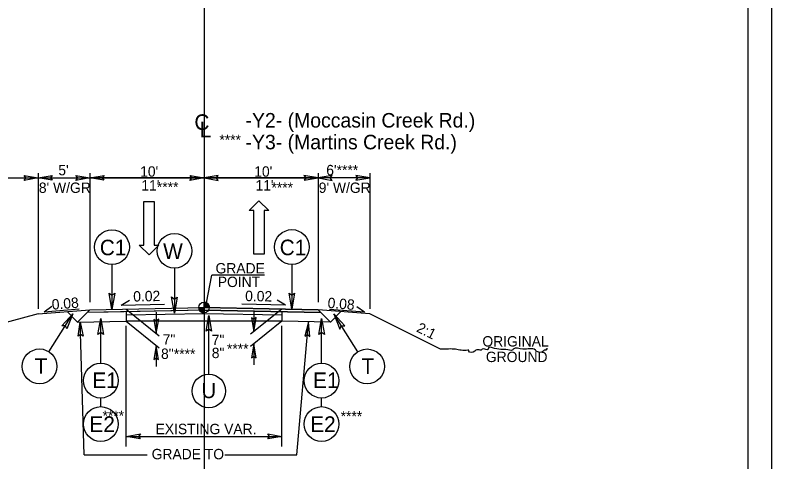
# Model space of a CAD drawing. Extents: x 18938 to 19565, y 6931 to 7973.
# Drawn here: x 19309.4 to 19382.4, y 7549 to 7592.1 of the extents above; entities that cross this region are included whole.
import ezdxf

# ---------------------------------------------------------------- set-up
doc = ezdxf.new("R2010")
doc.units = 0
for name, color, linetype in [('Old_Level_2', 7, 'Continuous'), ('Prop Dimension', 7, 'Continuous'), ('Prop Pavement Schedule Description CELL', 7, 'Continuous'), ('Prop Shade Medium', 7, 'Continuous'), ('Prop Terminator CELL', 7, 'Continuous'), ('Sheet Data Field CELL', 7, 'Continuous'), ('Sheet Plot Border Outside CELL', 7, 'Continuous'), ('Sheet Typical CELL', 7, 'Continuous'), ('Typical Curb CELL', 7, 'Continuous'), ('Typical Detail Wedge1 CELL', 7, 'Continuous'), ('Typical Detail Wedge2 CELL', 7, 'Continuous'), ('Typical Detail Wedge3 CELL', 7, 'Continuous'), ('Typical Guardrail CELL', 7, 'Continuous'), ('Typical Hinge Slope Arterial CELL', 7, 'Continuous'), ('Typical ID Circle CELL', 7, 'Continuous'), ('Typical Pavement Slope Information CELL', 7, 'Continuous'), ('Typical Shoulder Slope Information CELL', 7, 'Continuous'), ('Typical Terminator CELL', 7, 'Continuous'), ('Typical Text General CELL', 7, 'Continuous'), ('Typical Text Grade Point CELL', 7, 'Continuous'), ('Typical Text ID Circle CELL', 7, 'Continuous'), ('Typical Text Label CELL', 7, 'Continuous')]:
    doc.layers.add(name, color=color, linetype=linetype)

msp = doc.modelspace()

# ---------------------------------------------------------------- linework, layer by layer
at = {"layer": 'Prop Dimension'}
msp.add_lwpolyline([(19155.167, 7519.077), (19382.434, 7519.077), (19382.434, 7665.511), (19155.167, 7665.511)], close=True, dxfattribs=at)
at = {"layer": 'Prop Pavement Schedule Description CELL'}
for p, q in [((19311.653, 7563.309), (19316.653, 7563.709)), ((19315.462, 7562.518), (19316.653, 7563.709)), ((19327.653, 7563.679), (19316.398, 7563.454)), ((19316.653, 7563.709), (19327.653, 7563.929)), ((19338.653, 7563.709), (19327.652, 7563.929)), ((19327.653, 7563.679), (19338.908, 7563.454)), ((19343.653, 7563.309), (19338.653, 7563.709)), ((19339.843, 7562.518), (19338.653, 7563.709)), ((19315.462, 7562.518), (19314.448, 7563.533)), ((19339.843, 7562.518), (19340.857, 7563.533)), ((19350.454, 7559.908), (19343.653, 7563.309)), ((19315.462, 7562.518), (19320.153, 7562.612)), ((19320.153, 7562.616), (19320.153, 7562.612)), ((19335.153, 7562.616), (19335.153, 7562.612)), ((19339.843, 7562.518), (19335.153, 7562.612))]:
    msp.add_line(p, q, dxfattribs=at)
at = {"layer": 'Prop Shade Medium'}
msp.add_line((19311.653, 7563.309), (19303.653, 7561.16), dxfattribs=at)
at = {"layer": 'Sheet Data Field CELL'}
for points in [[(19310.303, 7576.667), (19311.653, 7576.434), (19310.295, 7576.194), (19310.468, 7576.434)], [(19313.003, 7576.202), (19311.653, 7576.434), (19313.01, 7576.674), (19312.838, 7576.434)], [(19315.303, 7576.667), (19316.653, 7576.434), (19315.295, 7576.194), (19315.468, 7576.434)], [(19318.003, 7576.202), (19316.653, 7576.434), (19318.01, 7576.674), (19317.838, 7576.434)], [(19326.308, 7576.667), (19327.658, 7576.434), (19326.301, 7576.194), (19326.473, 7576.434)], [(19329.008, 7576.667), (19327.658, 7576.434), (19329.016, 7576.194), (19328.843, 7576.434)], [(19337.303, 7576.202), (19338.653, 7576.434), (19337.295, 7576.674), (19337.468, 7576.434)], [(19340.003, 7576.667), (19338.653, 7576.434), (19340.01, 7576.194), (19339.838, 7576.434)], [(19342.303, 7576.202), (19343.653, 7576.434), (19342.295, 7576.674), (19342.468, 7576.434)], [(19332.229, 7562.952), (19332.461, 7561.602), (19332.701, 7562.96), (19332.461, 7562.787)], [(19315.512, 7561.167), (19315.704, 7562.523), (19315.984, 7561.173), (19315.739, 7561.339)], [(19322.808, 7562.789), (19323.041, 7561.439), (19323.281, 7562.797), (19323.041, 7562.624)], [(19337.854, 7561.145), (19337.74, 7562.51), (19337.383, 7561.178), (19337.637, 7561.329)], [(19323.273, 7558.923), (19323.04, 7560.273), (19322.8, 7558.915), (19323.04, 7559.088)], [(19332.693, 7559.086), (19332.461, 7560.436), (19332.221, 7559.078), (19332.461, 7559.251)], [(19321.508, 7551.275), (19320.158, 7551.507), (19321.515, 7551.747), (19321.343, 7551.507)], [(19333.808, 7551.74), (19335.158, 7551.507), (19333.8, 7551.267), (19333.973, 7551.507)]]:
    msp.add_lwpolyline(points, close=True, dxfattribs=at)
at = {"layer": 'Sheet Typical CELL'}
for p, q in [((19311.653, 7576.894), (19311.653, 7563.806)), ((19316.653, 7576.894), (19316.653, 7564.449)), ((19338.653, 7576.894), (19338.653, 7564.449)), ((19343.653, 7576.894), (19343.653, 7563.806)), ((19303.653, 7576.434), (19311.653, 7576.434)), ((19311.653, 7576.434), (19316.653, 7576.434)), ((19338.653, 7576.434), (19316.653, 7576.434)), ((19343.653, 7576.434), (19338.653, 7576.434)), ((19320.152, 7563.779), (19323.34, 7561.197)), ((19335.149, 7563.779), (19332.148, 7561.348)), ((19332.461, 7563.646), (19332.461, 7561.602)), ((19323.041, 7563.483), (19323.041, 7561.439)), ((19316.083, 7549.724), (19315.704, 7562.523)), ((19320.153, 7562.616), (19323.34, 7560.034)), ((19320.158, 7550.543), (19320.158, 7562.168)), ((19335.153, 7562.612), (19332.148, 7560.179)), ((19335.158, 7550.543), (19335.158, 7562.168)), ((19336.623, 7549.724), (19337.74, 7562.51)), ((19323.04, 7560.273), (19323.04, 7558.249)), ((19332.461, 7560.436), (19332.461, 7558.412)), ((19320.158, 7551.507), (19335.158, 7551.507)), ((19316.083, 7549.724), (19322.169, 7549.724)), ((19329.647, 7549.724), (19336.623, 7549.724))]:
    msp.add_line(p, q, dxfattribs=at)
at = {"layer": 'Typical Curb CELL'}
msp.add_spline([(19360.818, 7559.908), (19360.647, 7559.908), (19360.647, 7559.823), (19360.476, 7559.823), (19360.39, 7559.737), (19359.705, 7559.737), (19359.619, 7559.823), (19358.42, 7559.908), (19357.478, 7559.908), (19357.392, 7559.823), (19357.135, 7559.823), (19355.679, 7559.994), (19355.079, 7559.994), (19355.079, 7559.908), (19354.48, 7559.908), (19354.394, 7559.823), (19354.308, 7559.823), (19353.88, 7559.823), (19353.794, 7559.737), (19353.195, 7559.737), (19353.195, 7559.823), (19353.109, 7559.823), (19351.91, 7559.908), (19350.54, 7559.908), (19350.454, 7559.908)], degree=3, dxfattribs=at)
at = {"layer": 'Typical Detail Wedge1 CELL'}
for p, q in [((19327.653, 7563.929), (19327.653, 7564.441)), ((19327.141, 7563.929), (19327.653, 7563.929)), ((19327.652, 7563.417), (19327.653, 7563.929)), ((19327.653, 7563.929), (19327.652, 7563.417)), ((19328.165, 7563.929), (19327.653, 7563.929))]:
    msp.add_line(p, q, dxfattribs=at)
for points in [[(19327.658, 7564.441), (19327.658, 7564.441), (19327.658, 7563.929)], [(19327.668, 7564.44), (19327.668, 7563.929)], [(19327.678, 7564.44), (19327.678, 7563.929)], [(19327.689, 7564.44), (19327.688, 7563.929)], [(19327.699, 7564.438), (19327.699, 7563.929)], [(19327.709, 7564.438), (19327.709, 7563.929)], [(19327.719, 7564.437), (19327.719, 7563.929)], [(19327.729, 7564.435), (19327.729, 7563.929)], [(19327.74, 7564.433), (19327.74, 7563.929)], [(19327.75, 7564.431), (19327.75, 7563.929)], [(19327.76, 7564.43), (19327.76, 7563.929)], [(19327.771, 7564.427), (19327.771, 7563.929)], [(19327.781, 7564.425), (19327.781, 7563.929)], [(19327.791, 7564.422), (19327.791, 7563.929)], [(19327.801, 7564.419), (19327.801, 7563.929)], [(19327.812, 7564.416), (19327.812, 7563.929)], [(19327.822, 7564.412), (19327.822, 7563.929)], [(19327.832, 7564.408), (19327.832, 7563.929)], [(19327.842, 7564.405), (19327.842, 7563.929)], [(19327.853, 7564.4), (19327.852, 7563.929)], [(19327.863, 7564.396), (19327.863, 7563.929)], [(19327.873, 7564.391), (19327.873, 7563.929)], [(19327.883, 7564.386), (19327.883, 7563.929)], [(19327.893, 7564.381), (19327.893, 7563.929)], [(19327.904, 7564.375), (19327.903, 7563.929)], [(19327.914, 7564.369), (19327.914, 7563.929)], [(19327.924, 7564.363), (19327.924, 7563.929)], [(19327.934, 7564.356), (19327.934, 7563.929)], [(19327.944, 7564.35), (19327.944, 7563.929)], [(19327.955, 7564.342), (19327.955, 7563.929)], [(19327.965, 7564.334), (19327.965, 7563.929)], [(19327.975, 7564.326), (19327.975, 7563.929)], [(19327.986, 7564.318), (19327.986, 7563.929)], [(19327.996, 7564.309), (19327.996, 7563.929)], [(19328.006, 7564.299), (19328.006, 7563.929)], [(19328.016, 7564.289), (19328.016, 7563.929)], [(19328.027, 7564.279), (19328.027, 7563.929)], [(19327.144, 7563.929), (19327.144, 7563.873)], [(19327.154, 7563.929), (19327.154, 7563.813)], [(19327.164, 7563.929), (19327.164, 7563.775)], [(19327.175, 7563.929), (19327.175, 7563.746)], [(19327.185, 7563.929), (19327.185, 7563.721)], [(19327.195, 7563.929), (19327.195, 7563.699)], [(19327.205, 7563.929), (19327.205, 7563.68)], [(19327.215, 7563.929), (19327.215, 7563.663)], [(19327.226, 7563.929), (19327.226, 7563.647)], [(19327.236, 7563.929), (19327.236, 7563.631)], [(19327.246, 7563.929), (19327.246, 7563.618)], [(19327.256, 7563.929), (19327.256, 7563.605)], [(19327.267, 7563.929), (19327.267, 7563.593)], [(19327.277, 7563.929), (19327.277, 7563.581)], [(19327.287, 7563.929), (19327.287, 7563.57)], [(19327.297, 7563.929), (19327.297, 7563.56)], [(19327.308, 7563.929), (19327.308, 7563.551)], [(19327.318, 7563.929), (19327.318, 7563.542)], [(19327.328, 7563.929), (19327.328, 7563.533)], [(19327.338, 7563.929), (19327.338, 7563.525)], [(19327.349, 7563.929), (19327.349, 7563.517)], [(19327.359, 7563.929), (19327.359, 7563.51)], [(19327.369, 7563.929), (19327.369, 7563.503)], [(19327.379, 7563.929), (19327.379, 7563.496)], [(19327.39, 7563.929), (19327.389, 7563.489)], [(19327.4, 7563.929), (19327.4, 7563.484)], [(19327.41, 7563.929), (19327.41, 7563.478)], [(19327.42, 7563.929), (19327.42, 7563.473)], [(19327.43, 7563.929), (19327.43, 7563.467)], [(19327.441, 7563.929), (19327.44, 7563.463)], [(19327.451, 7563.929), (19327.451, 7563.458)], [(19327.461, 7563.929), (19327.461, 7563.454)], [(19327.471, 7563.929), (19327.471, 7563.45)], [(19327.482, 7563.929), (19327.482, 7563.446)], [(19327.492, 7563.929), (19327.492, 7563.442)], [(19327.502, 7563.929), (19327.502, 7563.439)], [(19327.512, 7563.929), (19327.512, 7563.436)], [(19327.523, 7563.929), (19327.523, 7563.433)], [(19327.533, 7563.929), (19327.533, 7563.431)], [(19327.543, 7563.929), (19327.543, 7563.429)], [(19327.554, 7563.929), (19327.553, 7563.426)], [(19327.564, 7563.929), (19327.564, 7563.425)], [(19327.574, 7563.929), (19327.574, 7563.423)], [(19327.584, 7563.929), (19327.584, 7563.421)], [(19327.594, 7563.929), (19327.594, 7563.42)], [(19327.605, 7563.929), (19327.604, 7563.419)], [(19327.615, 7563.929), (19327.615, 7563.418)], [(19327.625, 7563.929), (19327.625, 7563.418)], [(19327.635, 7563.929), (19327.635, 7563.417)], [(19327.645, 7563.929), (19327.645, 7563.417), (19327.645, 7563.417)], [(19328.037, 7564.268), (19328.037, 7563.929)], [(19328.047, 7564.255), (19328.047, 7563.929)], [(19328.057, 7564.242), (19328.057, 7563.929)], [(19328.068, 7564.229), (19328.067, 7563.929)], [(19328.078, 7564.214), (19328.078, 7563.929)], [(19328.088, 7564.198), (19328.088, 7563.929)], [(19328.098, 7564.181), (19328.098, 7563.929)], [(19328.108, 7564.163), (19328.108, 7563.929)], [(19328.119, 7564.141), (19328.118, 7563.929)], [(19328.129, 7564.117), (19328.129, 7563.929)], [(19328.139, 7564.089), (19328.139, 7563.929)], [(19328.149, 7564.053), (19328.149, 7563.929)], [(19328.16, 7564.001), (19328.16, 7563.929)]]:
    msp.add_lwpolyline(points, dxfattribs=at)
msp.add_circle((19327.653, 7563.929), 0.512, dxfattribs=at)
for start, end in [(359.99048, 89.99048), (179.99048, 269.99048)]:
    msp.add_arc((19327.653, 7563.929), 0.512, start, end, dxfattribs=at)
at = {"layer": 'Typical Detail Wedge3 CELL'}
for p, q in [((19321.86, 7569.947), (19321.86, 7574.147)), ((19321.86, 7574.147), (19322.85, 7574.147)), ((19322.85, 7574.147), (19322.85, 7569.947)), ((19332.006, 7573.276), (19332.936, 7574.221)), ((19332.936, 7574.221), (19333.896, 7573.276)), ((19332.456, 7573.276), (19332.006, 7573.276)), ((19332.456, 7569.076), (19332.456, 7573.276)), ((19333.896, 7573.276), (19333.446, 7573.276)), ((19333.446, 7573.276), (19333.446, 7569.076)), ((19322.37, 7569.002), (19321.41, 7569.947)), ((19321.41, 7569.947), (19321.86, 7569.947)), ((19323.3, 7569.947), (19322.37, 7569.002)), ((19322.85, 7569.947), (19323.3, 7569.947)), ((19333.446, 7569.076), (19332.456, 7569.076))]:
    msp.add_line(p, q, dxfattribs=at)
at = {"layer": 'Typical Guardrail CELL'}
for p, q in [((19327.658, 7635.751), (19327.658, 7292.693)), ((19210.412, 7576.434), (19338.311, 7576.434))]:
    msp.add_line(p, q, dxfattribs=at)
at = {"layer": 'Typical Hinge Slope Arterial CELL'}
for p, q in [((19316.398, 7563.454), (19316.653, 7563.709)), ((19316.653, 7563.709), (19327.653, 7563.929)), ((19327.653, 7563.679), (19318.398, 7563.494)), ((19327.653, 7563.929), (19338.653, 7563.709)), ((19338.908, 7563.454), (19327.653, 7563.679)), ((19338.653, 7563.709), (19338.908, 7563.454)), ((19318.398, 7563.494), (19316.398, 7563.454)), ((19318.398, 7563.494), (19318.398, 7563.494))]:
    msp.add_line(p, q, dxfattribs=at)
at = {"layer": 'Typical ID Circle CELL'}
for p, q in [((19320.153, 7563.529), (19320.153, 7562.616)), ((19320.153, 7563.211), (19327.653, 7563.361)), ((19327.653, 7563.361), (19335.153, 7563.211)), ((19335.153, 7563.529), (19335.153, 7562.616)), ((19335.153, 7562.616), (19320.153, 7562.616))]:
    msp.add_line(p, q, dxfattribs=at)
at = {"layer": 'Typical Pavement Slope Information CELL'}
msp.add_lwpolyline([(19380.142, 7662.503), (19177.642, 7662.503), (19177.642, 7522.088), (19380.142, 7522.088)], close=True, dxfattribs=at)
at = {"layer": 'Typical Terminator CELL'}
for p, q in [((19318.776, 7568.082), (19318.776, 7563.751)), ((19336.13, 7568.09), (19336.13, 7563.759)), ((19324.807, 7567.721), (19324.807, 7563.39)), ((19312.685, 7559.672), (19315.012, 7563.325)), ((19317.692, 7558.556), (19317.692, 7562.887)), ((19328.116, 7557.501), (19328.116, 7563.15)), ((19338.989, 7558.556), (19338.989, 7562.887)), ((19342.49, 7559.671), (19340.164, 7563.324)), ((19317.692, 7554.373), (19317.692, 7555.204)), ((19338.989, 7554.373), (19338.989, 7555.204))]:
    msp.add_line(p, q, dxfattribs=at)
for centre, radius in [((19318.776, 7569.758), 1.676), ((19324.807, 7569.396), 1.676), ((19336.13, 7569.766), 1.676), ((19311.785, 7558.259), 1.676), ((19343.391, 7558.257), 1.676), ((19317.692, 7556.88), 1.676), ((19338.989, 7556.88), 1.676), ((19328.116, 7555.882), 1.619), ((19317.692, 7552.697), 1.676), ((19338.989, 7552.697), 1.676)]:
    msp.add_circle(centre, radius, dxfattribs=at)
at = {"layer": 'Typical Text General CELL'}
for points in [[(19319.043, 7565.303), (19318.776, 7563.751), (19318.5, 7565.312), (19318.776, 7565.113)], [(19336.397, 7565.311), (19336.13, 7563.759), (19335.854, 7565.32), (19336.13, 7565.121)], [(19325.074, 7564.941), (19324.807, 7563.39), (19324.531, 7564.95), (19324.807, 7564.752)], [(19313.953, 7562.16), (19315.012, 7563.325), (19314.406, 7561.861), (19314.28, 7562.176)], [(19317.424, 7561.335), (19317.692, 7562.887), (19317.967, 7561.326), (19317.692, 7561.525)], [(19327.858, 7561.651), (19328.116, 7563.15), (19328.383, 7561.643), (19328.116, 7561.834)], [(19338.721, 7561.335), (19338.989, 7562.887), (19339.265, 7561.326), (19338.989, 7561.525)], [(19341.223, 7562.159), (19340.164, 7563.324), (19340.769, 7561.86), (19340.896, 7562.175)]]:
    msp.add_lwpolyline(points, close=True, dxfattribs=at)
at = {"layer": 'Typical Text Grade Point CELL'}
for p, q in [((19319.67, 7564.169), (19320.453, 7564.642)), ((19335.501, 7564.169), (19334.718, 7564.642)), ((19312.22, 7563.529), (19312.973, 7564.049)), ((19312.22, 7563.529), (19315.606, 7563.8)), ((19319.67, 7564.169), (19323.858, 7564.253)), ((19335.501, 7564.169), (19331.312, 7564.253)), ((19343.151, 7563.486), (19339.765, 7563.756)), ((19343.151, 7563.486), (19342.398, 7564.005))]:
    msp.add_line(p, q, dxfattribs=at)
at = {"layer": 'Typical Text ID Circle CELL'}
for p, q in [((19327.654, 7580.112), (19327.658, 7576.434)), ((19327.658, 7576.434), (19327.653, 7560.193)), ((19327.903, 7564.382), (19328.398, 7567.05)), ((19333.475, 7567.049), (19328.398, 7567.05))]:
    msp.add_line(p, q, dxfattribs=at)

# ---------------------------------------------------------------- texts
at = {"layer": 'Old_Level_2'}
for s, p in [('ORIGINAL', (19354.511, 7560.172)), ('GROUND', (19354.847, 7558.672))]:
    msp.add_text(s, height=1, dxfattribs=at).set_placement(p)
at = {"layer": 'Prop Terminator CELL'}
for s, height, p in [('C1', 1.5, (19317.602, 7568.97)), ('C1', 1.5, (19334.956, 7568.978)), ('W', 1.5, (19323.713, 7568.608)), ('T', 1.5, (19342.846, 7557.537)), ('E1', 1.5, (19316.883, 7556.168)), ('E1', 1.5, (19338.18, 7556.168)), ('U', 1.449, (19327.421, 7555.195)), ('E2', 1.5, (19316.603, 7551.938)), ('E2', 1.5, (19337.9, 7551.938))]:
    msp.add_text(s, height=height, dxfattribs=at).set_placement(p)
msp.add_text('T', height=1.5, rotation=360, dxfattribs=at).set_placement((19311.316, 7557.539))
at = {"layer": 'Sheet Plot Border Outside CELL'}
for s, p in [('GRADE', (19328.764, 7567.218)), ('POINT', (19328.982, 7565.907))]:
    msp.add_text(s, height=1, rotation=0.00004, dxfattribs=at).set_placement(p)
at = {"layer": 'Sheet Typical CELL'}
for p in [(19329.138, 7579.601), (19323.108, 7575.047), (19334.16, 7574.993), (19324.743, 7558.953), (19329.869, 7559.452), (19317.864, 7552.988), (19340.834, 7552.94)]:
    msp.add_text('****', height=1, dxfattribs=at).set_placement(p)
at = {"layer": 'Typical Detail Wedge2 CELL'}
for s, p in [("5'", (19313.599, 7576.684)), ("10'", (19321.494, 7576.549)), ("10'", (19332.5, 7576.549)), ("6'****", (19339.447, 7576.684)), ("8' W/GR", (19311.723, 7574.984)), ("11'", (19321.613, 7575.216)), ("11'", (19332.619, 7575.216)), ("9' W/GR", (19338.723, 7574.984)), ('7"', (19323.671, 7560.357)), ('7"', (19328.402, 7560.31)), ('8"', (19323.508, 7558.977)), ('8"', (19328.402, 7559.053)), ('EXISTING VAR.', (19322.982, 7551.719)), ('GRADE TO', (19322.605, 7549.299))]:
    msp.add_text(s, height=1, dxfattribs=at).set_placement(p)
at = {"layer": 'Typical Shoulder Slope Information CELL'}
msp.add_text('2:1', height=1, rotation=333.43491, dxfattribs=at).set_placement((19348.066, 7561.648))
at = {"layer": 'Typical Text Grade Point CELL'}
for s, rotation, p in [('0.02', 1.14574, (19320.837, 7564.504)), ('0.02', 358.85426, (19331.616, 7564.558)), ('0.08', 4.5738, (19313.008, 7563.718)), ('0.08', 355.4262, (19339.547, 7563.899))]:
    msp.add_text(s, height=1, rotation=rotation, dxfattribs=at).set_placement(p)
at = {"layer": 'Typical Text Label CELL'}
for s, height, p in [('C', 1.5, (19326.724, 7581.06)), ('-Y2- (Moccasin Creek Rd.)', 1.4, (19331.662, 7581.288)), ('L', 1.5, (19327.24, 7580.353)), ('-Y3- (Martins Creek Rd.)', 1.4, (19331.662, 7579.188))]:
    msp.add_text(s, height=height, dxfattribs=at).set_placement(p)

doc.saveas('drawing.dxf')
